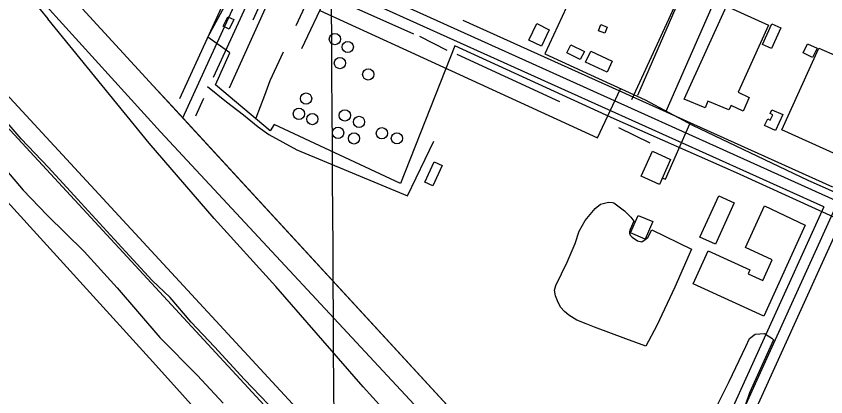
# Model space of a CAD drawing. Extents: x 3477039 to 3515015, y 546746 to 572297.
# Drawn here: x 3501863 to 3502979, y 563058 to 563582 of the extents above; entities that cross this region are included whole.
import ezdxf

# ---------------------------------------------------------------- set-up
doc = ezdxf.new("R2010")
doc.units = 0
for name, color, linetype in [('V-BLDG-OTLN', 7, 'Continuous'), ('V-DOMW-TANK', 7, 'Continuous'), ('V-FLOD-BASE', 7, 'Continuous'), ('V-GRID-MAJR', 7, 'Continuous'), ('V-LEVE-TOET', 7, 'Continuous'), ('V-RAIL-TRAK', 7, 'Continuous'), ('V-RIVR-IDEN', 7, 'Continuous'), ('V-ROAD-CNTR', 7, 'Continuous'), ('V-SITE-OTLN', 7, 'Continuous'), ('V-SITE-VEGE', 7, 'Continuous'), ('V-SURV-IDEN', 7, 'Continuous'), ('V-SURV-LINE', 7, 'Continuous'), ('V-TOPO-SHOR', 7, 'Continuous'), ('V-UTIL-LINE', 7, 'Continuous')]:
    doc.layers.add(name, color=color, linetype=linetype)

msp = doc.modelspace()

# ---------------------------------------------------------------- linework, layer by layer
at = {"layer": 'V-BLDG-OTLN'}
for points in [[(3502900.326, 563569.407), (3502858.497, 563477.155), (3502873.859, 563469.958), (3502865.393, 563451.305), (3502848.6380000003, 563458.926), (3502845.8340000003, 563453.103), (3502816.769, 563464.728), (3502813.181, 563455.942), (3502784.149, 563467.787), (3502842.291, 563596.017)], [(3502162.904, 563577.638), (3502156.572, 563564.201), (3502148.421, 563568.023), (3502154.645, 563581.246)], [(3502597.904, 563563.044), (3502587.365, 563540.59), (3502569.957, 563548.757), (3502580.87, 563572.002)], [(3502677.761, 563566.978), (3502674.593, 563558.585), (3502665.8850000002, 563561.93), (3502669.2290000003, 563570.638)], [(3502917.424, 563565.884), (3502904.671, 563537.493), (3502892.156, 563543.111), (3502904.893, 563571.461)], [(3502967.353, 563537.917), (3502961.211, 563525.209), (3502948.157, 563531.462), (3502954.264, 563544.0430000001)], [(3502640.84, 563522.379), (3502622.205, 563531.587), (3502627.702, 563542.709), (3502646.542, 563533.403)], [(3502677.696, 563504.819), (3502648.041, 563518.868), (3502655.1720000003, 563533.9130000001), (3502684.8310000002, 563519.88)], [(3503045.598, 563504.872), (3502994.255, 563391.237), (3502918.79, 563425.334), (3502969.667, 563537.944)], [(3502920.058, 563446.468), (3502909.951, 563424.435), (3502895.032, 563431.259), (3502899.275, 563440.512), (3502902.8340000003, 563438.876), (3502906.181, 563446.142), (3502902.566, 563447.811), (3502905.005, 563453.072)], [(3502765.414, 563384.387), (3502750.193, 563350.171), (3502724.826, 563361.451), (3502740.1410000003, 563395.89)], [(3502450.3170000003, 563376.383), (3502437.639, 563348.278), (3502426.437, 563353.304), (3502439.091, 563381.468)], [(3502853.117, 563324.792), (3502827.1380000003, 563267.978), (3502805.69, 563277.786), (3502831.699, 563334.665)], [(3502951.1, 563293.931), (3502894.069, 563168.691), (3502796.377, 563213.182), (3502817.14, 563258.7660000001), (3502874.765, 563232.525), (3502872.342, 563227.2170000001), (3502892.433, 563218.066), (3502905.353, 563246.437), (3502868.676, 563263.1410000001), (3502894.825, 563320.555)], [(3502740.893, 563299.276), (3502730.108, 563274.835), (3502710.247, 563283.596), (3502720.7630000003, 563307.431)]]:
    msp.add_lwpolyline(points, close=True, dxfattribs=at)
at = {"layer": 'V-DOMW-TANK'}
for centre in [(3502302.430710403, 563550.3969677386), (3502320.203941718, 563539.5596315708), (3502309.36660555, 563517.4514657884), (3502348.381015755, 563501.8457017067), (3502262.712545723, 563468.5457971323), (3502252.810565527, 563447.4948392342), (3502271.330528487, 563440.172853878), (3502316.133438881, 563445.2798436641), (3502335.689399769, 563436.2938616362), (3502306.828457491, 563421.333891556), (3502328.7664136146, 563413.6549069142), (3502367.1713368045, 563420.7068928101), (3502387.8682954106, 563413.7109068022)]:
    msp.add_circle(centre, 7.762512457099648, dxfattribs=at)
at = {"layer": 'V-FLOD-BASE'}
msp.add_lwpolyline([(3502210.313, 563047.343), (3502177.588, 563081.598), (3502136.399, 563126.4180000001), (3502104.286, 563160.665), (3502075.24, 563194.254), (3502050.361, 563217.954), (3501998.27, 563274.601), (3501947.389, 563330.004), (3501907.414, 563373.579), (3501869.838, 563412.819), (3501828.5330000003, 563460.84)], dxfattribs=at)
at = {"layer": 'V-GRID-MAJR'}
msp.add_spline([(3502367.239, 552233.144), (3502330.233, 558291.01), (3502293.207, 564351.96), (3502256.181, 570412.927), (3502256.162, 570415.993)], degree=3, dxfattribs=at)
at = {"layer": 'V-LEVE-TOET'}
for points in [[(3501777.2, 563731.758), (3501799.171, 563706.539), (3501820.983, 563681.181), (3501842.636, 563655.685), (3501864.128, 563630.056), (3501885.458, 563604.2930000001), (3501906.628, 563578.398)], [(3503780.271, 561973.1730000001), (3503652.1890000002, 562046.844), (3503500.953, 562135.58), (3503335.083, 562233.1240000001), (3503155.214, 562340.693), (3502977.054, 562438.401), (3502909.968, 562477.43), (3502894.739, 562487.471), (3502888.685, 562494.318), (3502881.185, 562500.6680000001), (3502868.588, 562508.115), (3502857.608, 562514.411), (3502817.49, 562547.539), (3502755.051, 562611.705), (3502666.065, 562712.501), (3502568.591, 562822.02), (3502461.386, 562939.047), (3502341.3880000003, 563071.43), (3502220.9450000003, 563209.444), (3502135.887, 563303.425), (3502046.234, 563407.117), (3501906.628, 563578.398)], [(3501813.475, 563411.645), (3501872.467, 563342.339), (3501905.811, 563308.074), (3501956.757, 563257.589), (3502002.179, 563207.792), (3502060.873, 563139.3740000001), (3502113.023, 563087.027), (3502148.157, 563049.051)]]:
    msp.add_lwpolyline(points, dxfattribs=at)
at = {"layer": 'V-RAIL-TRAK'}
for points in [[(3502641.606, 564549.963), (3502592.071, 564444.145), (3502576.994, 564410.072), (3502565.484, 564384.507), (3502556.741, 564365.094), (3502547.832, 564345.308), (3502511.701, 564265.274), (3502466.082, 564165.697), (3502360.256, 563933.545), (3502302.59, 563807.084), (3502265.1380000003, 563720.306), (3502260.563, 563710.844), (3502256.2830000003, 563701.984), (3502237.017, 563661.659), (3502218.913, 563621.35), (3502156.7770000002, 563482.656)], [(3502955.642, 564001.072), (3502820.431, 563703.563), (3502727.986, 563502.5750000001), (3502711.416, 563466.927)]]:
    msp.add_lwpolyline(points, dxfattribs=at)
at = {"layer": 'V-ROAD-CNTR'}
for points in [[(3502978.633004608, 565317.7273381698), (3502901.8281582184, 565148.3086770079), (3502189.33358321, 563576.3348209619)], [(3502083.2497953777, 563452.1300693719), (3502092.7437763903, 563441.825089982), (3502129.6267026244, 563522.3669288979), (3502510.6789405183, 564350.1892732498)], [(3503071.6338186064, 564280.367412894), (3502719.520522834, 563472.5270285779)], [(3502863.40723506, 562626.9687196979), (3502552.9878559, 562942.3100890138), (3502051.956857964, 563486.093001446), (3501448.132065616, 564142.7186881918), (3501368.734224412, 564228.721516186)], [(3502077.4648069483, 563458.4090568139), (3502051.956857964, 563486.093001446), (3501448.132065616, 564142.7186881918), (3501368.734224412, 564228.721516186)], [(3503298.869364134, 563975.17002329), (3502998.393965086, 563331.1253113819), (3502757.091447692, 562800.483372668), (3502735.81749024, 562756.5814604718), (3502738.12248563, 562754.2404651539)], [(3503552.4638569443, 563068.5798364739), (3503298.2823653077, 563190.5055926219), (3502203.959553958, 563683.8516059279)], [(3502088.4947848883, 563468.5730364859), (3502115.994729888, 563528.62591638), (3502174.7742231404, 563656.3221931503)], [(3502134.9370986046, 563497.9361689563), (3502143.2586753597, 563516.1079414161), (3502211.3615391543, 563664.06064551)], [(3502976.4640089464, 563319.1353353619), (3502211.362539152, 563664.06064551)], [(3502988.9699839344, 563346.4052808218), (3502479.095171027, 563576.2679748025)], [(3502126.7630000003, 563485.007), (3502152.916, 563464.185), (3502176.544, 563445.954), (3502196.786, 563429.473), (3502211.1410000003, 563419.045), (3502250.0840000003, 563398.047), (3502402.717, 563334.5650000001), (3502438.708, 563409.97)], [(3502110.5357408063, 563444.6510843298), (3502121.7636509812, 563469.1693979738)], [(3502720.901520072, 562771.7334301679), (3502552.9878559, 562942.3100890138), (3502077.4648069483, 563458.4090568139)], [(3502976.4640089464, 563319.1353353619), (3502743.5124748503, 562806.859359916), (3502731.591498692, 562782.2574091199)], [(3503003.8129542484, 563306.80636002), (3502770.670420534, 562794.1073854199), (3502753.930454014, 562759.5634545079)]]:
    msp.add_lwpolyline(points, dxfattribs=at)
at = {"layer": 'V-SITE-OTLN'}
msp.add_lwpolyline([(3503006.273, 563297.719), (3502856.128, 563366.057), (3502687.569, 563440.813), (3502467.7120000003, 563540.936), (3502392.671, 563351.569), (3502218.804, 563432.566), (3502213.293, 563424.161), (3502137.849, 563487.626), (3502157.715, 563531.292), (3502127.183, 563553.291), (3502181.748, 563654.292), (3502187.515, 563666.515), (3502266.681, 563834.275), (3502376.322, 564074.042), (3502489.2290000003, 564326.868), (3502527.301, 564405.743), (3502551.7600000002, 564392.14), (3502565.484, 564384.509), (3502573.84, 564379.86), (3502632.294, 564351.532), (3502837.464, 564256.409), (3503032.055, 564166.635)], dxfattribs=at)
at = {"layer": 'V-SITE-VEGE'}
msp.add_lwpolyline([(3501704.044, 563487.608), (3502051.139, 563105.924), (3502333.615, 562792.0480000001), (3502571.597, 562519.75), (3502642.894, 562440.928), (3502679.123, 562393.998), (3502686.9960000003, 562370.676), (3502687.8370000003, 562332.425), (3502676.483, 562301.1730000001), (3502654.15, 562265.9720000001), (3502644.4960000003, 562259.277), (3502628.095, 562258.134), (3502591.305, 562264.104), (3502545.143, 562283.855), (3502463.989, 562340.961), (3502235.2090000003, 562587.186), (3502150.3340000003, 562671.656), (3502037.102, 562779.729), (3501901.2600000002, 562931.8150000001), (3501791.059, 563061.698)], dxfattribs=at)
msp.add_lwpolyline([(3502904.782, 563130.852), (3502874.011, 563063.049), (3502858.024, 563016.365), (3502832.518, 562959.576), (3502806.161, 562902.801), (3502780.772, 562854.54), (3502764.119, 562821.508), (3502757.099, 562807.109), (3502752.7800000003, 562802.902), (3502748.491, 562801.255), (3502743.414, 562803.883), (3502739.218, 562809.058), (3502735.994, 562822.743), (3502739.623, 562838.9), (3502766.929, 562902.486), (3502803.0500000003, 562987.267), (3502829.43, 563045.75), (3502846.086, 563078.78), (3502868.915, 563127.078), (3502874.183, 563138.09), (3502881.937, 563143.953), (3502894.739, 563144.631), (3502904.889, 563138.524), (3502907.412, 563135.931)], close=True, dxfattribs=at)
at = {"layer": 'V-SURV-LINE'}
for points in [[(3501152.857240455, 564228.2082802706), (3502833.604070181, 562410.1907282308)], [(3502811.569223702, 562389.8322993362), (3501130.8226977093, 564207.8495228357)]]:
    msp.add_lwpolyline(points, dxfattribs=at)
at = {"layer": 'V-TOPO-SHOR'}
for p, q in [((3502327.099, 563594.925), (3502410.608, 563557.557)), ((3502419.044, 563554.358), (3502456.555, 563535.3470000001)), ((3502470.352, 563529.764), (3502612.063, 563464.623)), ((3502693.281, 563428.828), (3502736.9050000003, 563407.488))]:
    msp.add_line(p, q, dxfattribs=at)
for points in [[(3502900.290328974, 562544.5153719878), (3502747.223087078, 562686.6492394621), (3502448.3775195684, 563007.3615558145), (3502062.0649566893, 563422.8297838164), (3501701.2636007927, 563820.0757211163), (3501413.351407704, 564133.499121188), (3501267.5730820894, 564290.2108212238), (3501169.1727122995, 564381.3222747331), (3501107.216923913, 564439.6336049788), (3501023.3943866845, 564352.1666096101)], [(3502248.894, 563569.014), (3502273.49, 563621.93), (3502320.215, 563598.8740000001)], [(3502193.97, 563441.808), (3502205.943, 563473.3150000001), (3502213.1520000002, 563493.256), (3502231.4450000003, 563533.022)], [(3502771.1210000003, 563208.556), (3502746.431, 563156.026), (3502731.286, 563127.34), (3502703.7630000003, 563137.553), (3502660.335, 563153.513), (3502648.714, 563157.974), (3502635.876, 563163.067), (3502624.904, 563169.979), (3502618.826, 563174.981), (3502613.378, 563181.202), (3502609.194, 563189.865), (3502606.827, 563196.659), (3502605.092, 563204.675), (3502607.019, 563210.794), (3502622.83, 563243.161), (3502633.631, 563268.83), (3502639.396, 563285.964), (3502647.588, 563300.607), (3502661.336, 563317.0160000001), (3502668.795, 563323.061), (3502679.899, 563325.984), (3502685.423, 563325.294), (3502687.2600000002, 563324.655), (3502701.866, 563314.005), (3502709.747, 563305.905), (3502710.353, 563305.283), (3502714.58, 563299.692), (3502709.503, 563288.081), (3502708.848, 563285.018), (3502708.823, 563283.172), (3502709.395, 563280.09), (3502712.436, 563277.5920000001), (3502719.7430000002, 563272.574), (3502725.873, 563271.261), (3502730.217, 563274.276), (3502733.946, 563277.299), (3502739.619, 563287.67), (3502793.969, 563261.109), (3502771.1210000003, 563208.556)]]:
    msp.add_lwpolyline(points, dxfattribs=at)
at = {"layer": 'V-UTIL-LINE'}
msp.add_line((3502338.262, 563710.184), (3502256.539, 563536.956), dxfattribs=at)
for points in [[(3502759.347, 563451.057), (3502822.713, 563595.165), (3502887.821, 563741.808), (3502934.382, 563841.799), (3503005.386, 563983.2440000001), (3503082.522, 563948.932), (3503101.163, 563940.15)], [(3502649.9620000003, 563652.027), (3502621.886, 563594.421), (3502592.014, 563530.02), (3502654.723, 563501.022), (3502730.151, 563466.735), (3502795.339, 563431.734), (3502954.628, 563356.22), (3503172.472, 563259.442), (3503286.038, 563207.581)], [(3502281.561, 563589.996), (3502395.967, 563537.268), (3502664.6210000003, 563414.212), (3502696.3880000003, 563482.082)], [(3502754.049, 563358.84), (3502758.506, 563357.498), (3502791.827, 563433.62)]]:
    msp.add_lwpolyline(points, dxfattribs=at)

# ---------------------------------------------------------------- texts
at = {"layer": 'V-RIVR-IDEN'}
msp.add_text('September', height=83, rotation=308.6500096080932, dxfattribs=at).set_placement((3501540.85914343, 563133.8240839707))
at = {"layer": 'V-SURV-IDEN'}
msp.add_text('4392+95.7', height=100.00000000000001, rotation=71.71296997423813, dxfattribs=at).set_placement((3502960.994080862, 562696.2149727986))

doc.saveas('drawing.dxf')
